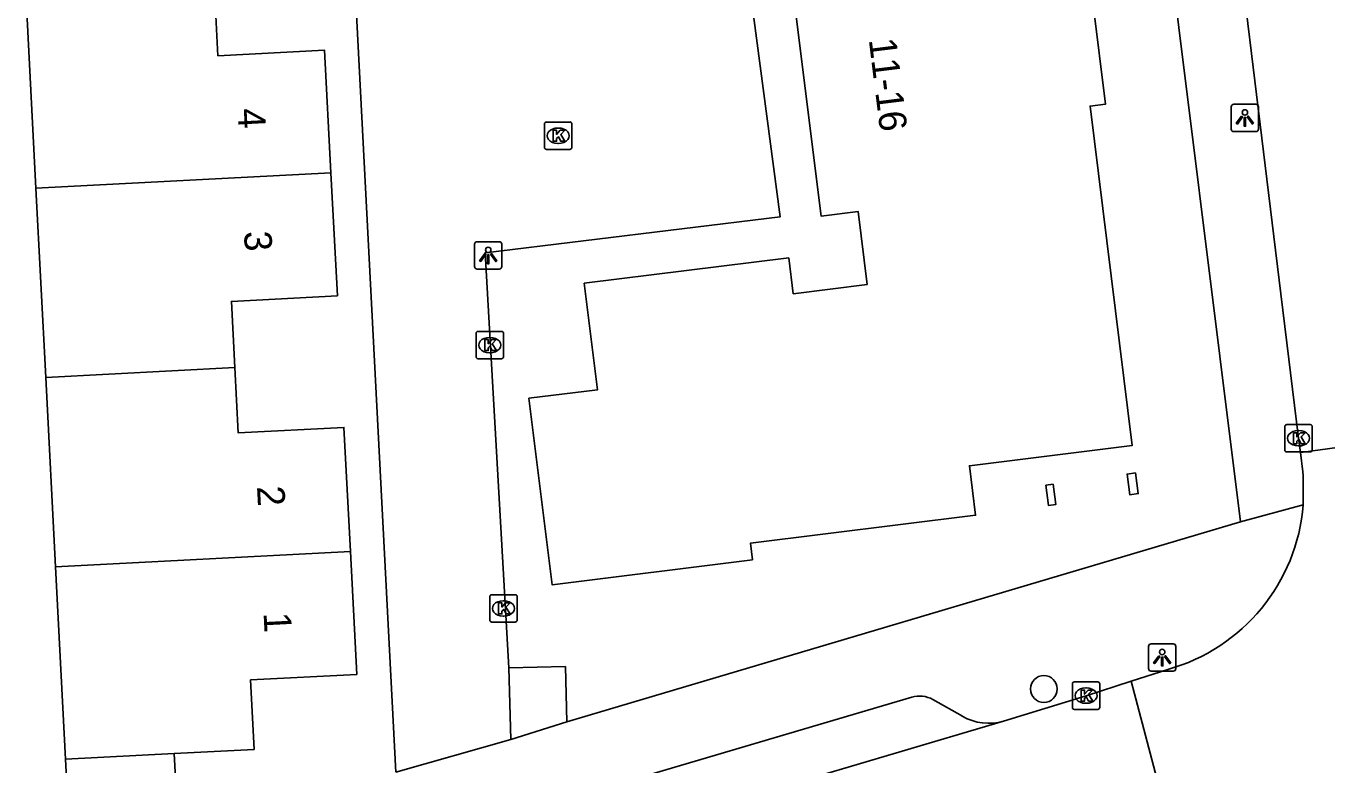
# Model space of a CAD drawing. Extents: x 158087 to 159494, y 382905 to 383981.
# Drawn here: x 158953.43 to 159000.87, y 383380.23 to 383407.17 of the extents above; entities that cross this region are included whole.
import ezdxf

# ---------------------------------------------------------------- set-up
doc = ezdxf.new("R2010")
doc.units = 0
for name, color, linetype in [('IMGEO_Boom', 7, 'Continuous'), ('IMGEO_Kolk', 7, 'Continuous'), ('IMGEO_Lichtpunt', 7, 'Continuous'), ('IMGEO_Pand', 7, 'Continuous'), ('IMGEO_Pand_nummerreeks', 7, 'Continuous'), ('IMGEO_Rijbaan_lokaal_open', 7, 'Continuous'), ('IMGEO_Voetpad_open', 7, 'Continuous')]:
    doc.layers.add(name, color=color, linetype=linetype)

msp = doc.modelspace()

# ---------------------------------------------------------------- linework, layer by layer
at = {"layer": 'IMGEO_Boom'}
msp.add_circle((158990.542, 383383), 0.489, dxfattribs=at)
at = {"layer": 'IMGEO_Kolk'}
for p, q in [((158972.333, 383402.744), (158972.333, 383403.596)), ((158972.408, 383403.67), (158973.26, 383403.67)), ((158973.334, 383403.596), (158973.334, 383402.744)), ((158972.821, 383403.45), (158972.846, 383403.45)), ((158973.26, 383402.67), (158972.408, 383402.67)), ((158972.844, 383402.89), (158972.819, 383402.89)), ((158969.914, 383396.037), (158970.766, 383396.037)), ((158969.839, 383395.111), (158969.839, 383395.963)), ((158970.327, 383395.817), (158970.352, 383395.817)), ((158970.84, 383395.963), (158970.84, 383395.111)), ((158970.35, 383395.257), (158970.325, 383395.257)), ((158970.766, 383395.037), (158969.914, 383395.037)), ((158999.328, 383391.715), (158999.328, 383392.567)), ((158999.403, 383392.641), (159000.255, 383392.641)), ((158999.816, 383392.421), (158999.841, 383392.421)), ((159000.329, 383392.567), (159000.329, 383391.715)), ((158999.839, 383391.861), (158999.814, 383391.861)), ((159000.255, 383391.641), (158999.403, 383391.641)), ((158970.339, 383385.511), (158970.339, 383386.363)), ((158970.414, 383386.437), (158971.266, 383386.437)), ((158970.827, 383386.217), (158970.852, 383386.217)), ((158971.34, 383386.363), (158971.34, 383385.511)), ((158970.85, 383385.657), (158970.825, 383385.657)), ((158971.266, 383385.437), (158970.414, 383385.437)), ((158991.581, 383382.332), (158991.581, 383383.184)), ((158991.656, 383383.258), (158992.508, 383383.258)), ((158992.582, 383383.184), (158992.582, 383382.332)), ((158992.069, 383383.038), (158992.094, 383383.038)), ((158992.508, 383382.258), (158991.656, 383382.258)), ((158992.092, 383382.478), (158992.067, 383382.478))]:
    msp.add_line(p, q, dxfattribs=at)
for points in [[(158972.333, 383402.744), (158972.333, 383403.596)], [(158972.408, 383403.67), (158973.26, 383403.67)], [(158973.334, 383403.596), (158973.334, 383402.744)], [(158972.654, 383403.37), (158972.777, 383403.37), (158972.777, 383403.219), (158972.907, 383403.37), (158973.071, 383403.37), (158972.925, 383403.219), (158973.078, 383402.97), (158972.926, 383402.97), (158972.841, 383403.134), (158972.777, 383403.067), (158972.777, 383402.97), (158972.654, 383402.97), (158972.654, 383403.37)], [(158973.26, 383402.67), (158972.408, 383402.67)], [(158969.914, 383396.037), (158970.766, 383396.037)], [(158969.839, 383395.111), (158969.839, 383395.963)], [(158970.16, 383395.737), (158970.283, 383395.737), (158970.283, 383395.586), (158970.413, 383395.737), (158970.577, 383395.737), (158970.431, 383395.586), (158970.584, 383395.337), (158970.432, 383395.337), (158970.347, 383395.501), (158970.283, 383395.434), (158970.283, 383395.337), (158970.16, 383395.337), (158970.16, 383395.737)], [(158970.84, 383395.963), (158970.84, 383395.111)], [(158970.766, 383395.037), (158969.914, 383395.037)], [(158999.328, 383391.715), (158999.328, 383392.567)], [(158999.403, 383392.641), (159000.255, 383392.641)], [(158999.649, 383392.341), (158999.772, 383392.341), (158999.772, 383392.19), (158999.902, 383392.341), (159000.066, 383392.341), (158999.92, 383392.19), (159000.073, 383391.941), (158999.921, 383391.941), (158999.836, 383392.105), (158999.772, 383392.038), (158999.772, 383391.941), (158999.649, 383391.941), (158999.649, 383392.341)], [(159000.329, 383392.567), (159000.329, 383391.715)], [(159000.255, 383391.641), (158999.403, 383391.641)], [(158970.339, 383385.511), (158970.339, 383386.363)], [(158970.414, 383386.437), (158971.266, 383386.437)], [(158970.66, 383386.137), (158970.783, 383386.137), (158970.783, 383385.986), (158970.913, 383386.137), (158971.077, 383386.137), (158970.931, 383385.986), (158971.084, 383385.737), (158970.932, 383385.737), (158970.847, 383385.901), (158970.783, 383385.834), (158970.783, 383385.737), (158970.66, 383385.737), (158970.66, 383386.137)], [(158971.34, 383386.363), (158971.34, 383385.511)], [(158971.266, 383385.437), (158970.414, 383385.437)], [(158991.581, 383382.332), (158991.581, 383383.184)], [(158991.656, 383383.258), (158992.508, 383383.258)], [(158992.582, 383383.184), (158992.582, 383382.332)], [(158991.902, 383382.958), (158992.025, 383382.958), (158992.025, 383382.807), (158992.155, 383382.958), (158992.319, 383382.958), (158992.173, 383382.807), (158992.326, 383382.558), (158992.174, 383382.558), (158992.089, 383382.722), (158992.025, 383382.655), (158992.025, 383382.558), (158991.902, 383382.558), (158991.902, 383382.958)], [(158992.508, 383382.258), (158991.656, 383382.258)]]:
    msp.add_lwpolyline(points, dxfattribs=at)
for centre, start, end in [((158972.41, 383403.594), 91.552, 178.448), ((158972.41, 383403.594), 91.552, 178.448), ((158973.258, 383403.594), 1.552, 88.448), ((158973.258, 383403.594), 1.552, 88.448), ((158972.41, 383402.746), 181.552, 268.448), ((158972.41, 383402.746), 181.552, 268.448), ((158973.258, 383402.746), 271.552, 358.448), ((158973.258, 383402.746), 271.552, 358.448), ((158969.916, 383395.961), 91.552, 178.448), ((158969.916, 383395.961), 91.552, 178.448), ((158970.764, 383395.961), 1.552, 88.448), ((158970.764, 383395.961), 1.552, 88.448), ((158969.916, 383395.113), 181.552, 268.448), ((158969.916, 383395.113), 181.552, 268.448), ((158970.764, 383395.113), 271.552, 358.448), ((158970.764, 383395.113), 271.552, 358.448), ((158999.405, 383392.565), 91.552, 178.448), ((158999.405, 383392.565), 91.552, 178.448), ((159000.253, 383392.565), 1.552, 88.448), ((159000.253, 383392.565), 1.552, 88.448), ((158999.405, 383391.717), 181.552, 268.448), ((158999.405, 383391.717), 181.552, 268.448), ((159000.253, 383391.717), 271.552, 358.448), ((159000.253, 383391.717), 271.552, 358.448), ((158970.416, 383386.361), 91.552, 178.448), ((158970.416, 383386.361), 91.552, 178.448), ((158971.264, 383386.361), 1.552, 88.448), ((158971.264, 383386.361), 1.552, 88.448), ((158970.416, 383385.513), 181.552, 268.448), ((158970.416, 383385.513), 181.552, 268.448), ((158971.264, 383385.513), 271.552, 358.448), ((158971.264, 383385.513), 271.552, 358.448), ((158991.658, 383383.182), 91.552, 178.448), ((158991.658, 383383.182), 91.552, 178.448), ((158992.506, 383383.182), 1.552, 88.448), ((158992.506, 383383.182), 1.552, 88.448), ((158991.658, 383382.334), 181.552, 268.448), ((158991.658, 383382.334), 181.552, 268.448), ((158992.506, 383382.334), 271.552, 358.448), ((158992.506, 383382.334), 271.552, 358.448)]:
    msp.add_arc(centre, 0.0765, start, end, dxfattribs=at)
for centre, major_axis, ratio, start_param, end_param in [((158972.82, 383403.17), (-0.387, 0.002), 0.722429, 4.712389, 7.853982), ((158972.845, 383403.17), (-0.39, 0.002), 0.717154, 1.570796, 4.712389), ((158970.326, 383395.537), (-0.387, 0.002), 0.722429, 4.712389, 7.853982), ((158970.351, 383395.537), (-0.39, 0.002), 0.717154, 1.570796, 4.712389), ((158999.815, 383392.141), (-0.387, 0.002), 0.722429, 4.712389, 7.853982), ((158999.84, 383392.141), (-0.39, 0.002), 0.717154, 1.570796, 4.712389), ((158970.826, 383385.937), (-0.387, 0.002), 0.722429, 4.712389, 7.853982), ((158970.851, 383385.937), (-0.39, 0.002), 0.717154, 1.570796, 4.712389), ((158992.068, 383382.758), (-0.387, 0.002), 0.722429, 4.712389, 7.853982), ((158992.093, 383382.758), (-0.39, 0.002), 0.717154, 1.570796, 4.712389)]:
    msp.add_ellipse(centre, major_axis=major_axis, ratio=ratio, start_param=start_param, end_param=end_param, dxfattribs=at)
at = {"layer": 'IMGEO_Lichtpunt'}
for p, q in [((158997.373, 383404.222), (158997.373, 383403.415)), ((158997.373, 383404.222), (158997.373, 383403.415)), ((158998.275, 383404.317), (158997.467, 383404.317)), ((158998.275, 383404.317), (158997.467, 383404.317)), ((158998.369, 383403.415), (158998.369, 383404.222)), ((158998.369, 383403.415), (158998.369, 383404.222)), ((158997.467, 383403.321), (158998.275, 383403.321)), ((158997.467, 383403.321), (158998.275, 383403.321)), ((158969.783, 383399.211), (158969.783, 383398.404)), ((158969.783, 383399.211), (158969.783, 383398.404)), ((158970.685, 383399.306), (158969.877, 383399.306)), ((158970.685, 383399.306), (158969.877, 383399.306)), ((158970.779, 383398.404), (158970.779, 383399.211)), ((158970.779, 383398.404), (158970.779, 383399.211)), ((158969.877, 383398.31), (158970.685, 383398.31)), ((158969.877, 383398.31), (158970.685, 383398.31)), ((158995.26, 383384.645), (158994.452, 383384.645)), ((158995.26, 383384.645), (158994.452, 383384.645)), ((158994.358, 383384.55), (158994.358, 383383.743)), ((158994.358, 383384.55), (158994.358, 383383.743)), ((158995.354, 383383.743), (158995.354, 383384.55)), ((158995.354, 383383.743), (158995.354, 383384.55)), ((158994.452, 383383.649), (158995.26, 383383.649)), ((158994.452, 383383.649), (158995.26, 383383.649))]:
    msp.add_line(p, q, dxfattribs=at)
for points in [[(158997.747, 383403.886), (158997.786, 383403.858), (158997.598, 383403.596), (158997.56, 383403.623), (158997.747, 383403.886)], [(158997.849, 383403.838), (158997.896, 383403.838), (158997.896, 383403.516), (158997.849, 383403.516), (158997.849, 383403.838)], [(158997.959, 383403.858), (158997.997, 383403.885), (158998.184, 383403.623), (158998.145, 383403.595), (158997.959, 383403.858)], [(158970.157, 383398.875), (158970.196, 383398.847), (158970.008, 383398.585), (158969.97, 383398.612), (158970.157, 383398.875)], [(158970.369, 383398.847), (158970.407, 383398.874), (158970.594, 383398.612), (158970.555, 383398.584), (158970.369, 383398.847)], [(158970.259, 383398.827), (158970.306, 383398.827), (158970.306, 383398.505), (158970.259, 383398.505), (158970.259, 383398.827)], [(158994.732, 383384.214), (158994.771, 383384.186), (158994.583, 383383.924), (158994.545, 383383.951), (158994.732, 383384.214)], [(158994.834, 383384.166), (158994.881, 383384.166), (158994.881, 383383.844), (158994.834, 383383.844), (158994.834, 383384.166)], [(158994.944, 383384.186), (158994.982, 383384.213), (158995.169, 383383.951), (158995.13, 383383.923), (158994.944, 383384.186)]]:
    msp.add_lwpolyline(points, dxfattribs=at)
for centre in [(158997.872, 383404.02), (158970.282, 383399.009), (158994.857, 383384.348)]:
    msp.add_circle(centre, 0.0994, dxfattribs=at)
for centre, start, end in [((158997.467, 383404.222), 90, 180), ((158997.467, 383404.222), 90, 180), ((158998.275, 383404.222), 0, 90), ((158998.275, 383404.222), 0, 90), ((158997.467, 383403.415), 180, 270), ((158997.467, 383403.415), 180, 270), ((158998.275, 383403.415), 270, 0), ((158998.275, 383403.415), 270, 360), ((158969.877, 383399.211), 90, 180), ((158969.877, 383399.211), 90, 180), ((158970.685, 383399.211), 0, 90), ((158970.685, 383399.211), 0, 90), ((158969.877, 383398.404), 180, 270), ((158969.877, 383398.404), 180, 270), ((158970.685, 383398.404), 270, 0), ((158970.685, 383398.404), 270, 360), ((158994.452, 383384.55), 90, 180), ((158994.452, 383384.55), 90, 180), ((158995.26, 383384.55), 0, 90), ((158995.26, 383384.55), 0, 90), ((158994.452, 383383.743), 180, 270), ((158994.452, 383383.743), 180, 270), ((158995.26, 383383.743), 270, 0), ((158995.26, 383383.743), 270, 360)]:
    msp.add_arc(centre, 0.0946, start, end, dxfattribs=at)
at = {"layer": 'IMGEO_Pand'}
for points in [[(158984.099, 383397.746), (158983.767, 383400.41), (158982.417, 383400.242), (158981.488, 383407.716), (158985.36, 383408.197), (158985.046, 383410.725), (158991.888, 383411.576), (158992.791, 383404.323), (158992.225, 383404.252), (158993.764, 383391.878), (158987.826, 383391.14), (158988.051, 383389.336), (158979.843, 383388.315), (158979.918, 383387.709), (158972.612, 383386.8), (158971.766, 383393.597), (158974.268, 383393.908), (158973.785, 383397.79), (158981.243, 383398.718), (158981.405, 383397.411), (158984.099, 383397.746)], [(158960.299, 383408.52), (158960.425, 383406.084), (158964.318, 383406.286), (158964.55, 383401.821)], [(158953.788, 383401.262), (158953.43, 383408.163)], [(158953.788, 383401.262), (158964.55, 383401.821)], [(158964.55, 383401.821), (158964.783, 383397.333), (158960.918, 383397.132), (158961.044, 383394.719)], [(158954.147, 383394.361), (158953.788, 383401.262)], [(158961.044, 383394.719), (158954.147, 383394.361)], [(158961.044, 383394.719), (158961.168, 383392.335), (158965.024, 383392.535), (158965.258, 383388.018)], [(158954.505, 383387.459), (158954.147, 383394.361)], [(158993.886, 383390.876), (158993.986, 383390.123), (158993.675, 383390.081), (158993.575, 383390.835), (158993.886, 383390.876)], [(158990.616, 383390.427), (158990.88, 383390.462), (158990.979, 383389.72), (158990.715, 383389.685), (158990.616, 383390.427)], [(158965.258, 383388.018), (158954.505, 383387.459)], [(158965.258, 383388.018), (158965.491, 383383.534), (158961.616, 383383.333), (158961.748, 383380.795), (158958.835, 383380.644)], [(158954.87, 383380.438), (158954.505, 383387.459)], [(158973.151, 383381.798), (158973.1, 383383.819), (158971.036, 383383.766)], [(158971.036, 383383.766), (158971.103, 383381.163)], [(158973.151, 383381.798), (158971.103, 383381.163)], [(158958.835, 383380.644), (158954.87, 383380.438)], [(158954.87, 383380.438), (158955.063, 383376.718), (158958.975, 383377.95), (158958.835, 383380.644)]]:
    msp.add_lwpolyline(points, dxfattribs=at)
at = {"layer": 'IMGEO_Rijbaan_lokaal_open'}
for points in [[(158999.897, 383391.621), (158999.83, 383392.141), (158999.184, 383397.4), (158996.911, 383416.035), (158995.437, 383427.246), (158994.986, 383430.91)], [(159007.788, 383392.709), (159000, 383391.635), (158999.897, 383391.621)], [(159000, 383389.713), (159000, 383390.777), (158999.987, 383390.922), (158999.897, 383391.621)], [(158993.728, 383383.282), (158995.063, 383383.714)], [(158989.075, 383381.828), (158992.083, 383382.756), (158993.728, 383383.282)], [(158993.728, 383383.282), (158995.524, 383376.47)], [(158972.982, 383377.067), (158989.075, 383381.828)]]:
    msp.add_lwpolyline(points, dxfattribs=at)
msp.add_arc((158993.241, 383390.244), 6.779, 285.5862, 355.5071, dxfattribs=at)
at = {"layer": 'IMGEO_Voetpad_open'}
for points in [[(158966.914, 383379.966), (158964.337, 383429.607)], [(158971.036, 383383.766), (158970.166, 383398.901), (158980.926, 383400.21), (158979.466, 383411.235), (158994.714, 383413.173)], [(158997.711, 383389.09), (158994.714, 383413.173)], [(159000, 383389.713), (158997.711, 383389.09)], [(158997.711, 383389.09), (158973.151, 383381.798)], [(158975.15, 383379.58), (158985.723, 383382.703)], [(158986.493, 383382.615), (158987.57, 383382.004)], [(158971.103, 383381.163), (158966.914, 383379.966)]]:
    msp.add_lwpolyline(points, dxfattribs=at)
for centre, radius, start, end in [((158986.004, 383381.748), 0.995, 60.5715, 106.3889), ((158988.531, 383383.703), 1.952, 240.4952, 286.1647)]:
    msp.add_arc(centre, radius, start, end, dxfattribs=at)

# ---------------------------------------------------------------- texts
at = {"layer": 'IMGEO_Pand_nummerreeks'}
for s, rotation, p in [('11-16', 277.0854, (158984.157, 383406.674)), ('4', 272.9731, (158961.144, 383404.152)), ('3', 272.9731, (158961.377, 383399.676)), ('2', 272.9655, (158961.851, 383390.383)), ('1', 272.962, (158962.09, 383385.775))]:
    msp.add_text(s, height=1, rotation=rotation, dxfattribs=at).set_placement(p)

doc.saveas('drawing.dxf')
